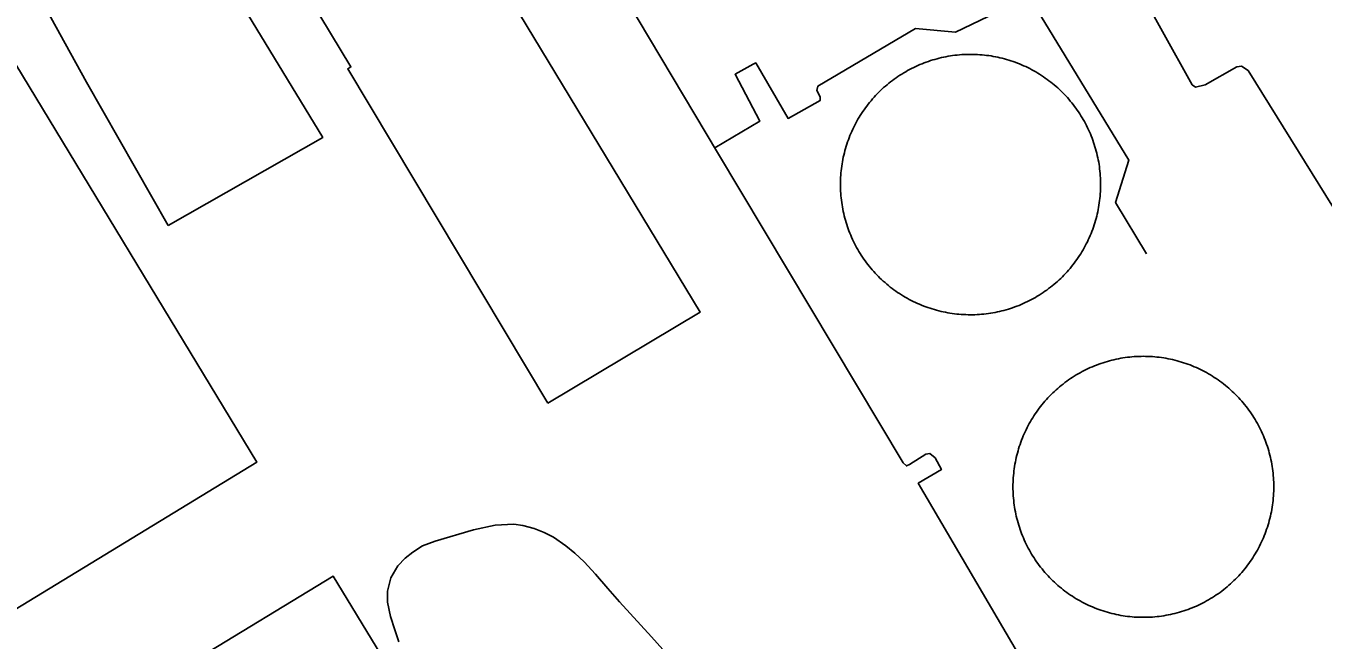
# Model space of a CAD drawing. Extents: x 3651524 to 3689615, y 505651 to 531377.
# Drawn here: x 3681238 to 3681832, y 515503 to 515785 of the extents above; entities that cross this region are included whole.
import ezdxf

# ---------------------------------------------------------------- set-up
doc = ezdxf.new("R2010")
doc.units = 0
for name, color, linetype in [('V-BLDG-OTLN', 7, 'Continuous'), ('V-DOMW-TANK', 7, 'Continuous'), ('V-SITE-VEGE', 7, 'Continuous'), ('V-UTIL-LINE', 7, 'Continuous')]:
    doc.layers.add(name, color=color, linetype=linetype)

msp = doc.modelspace()

# ---------------------------------------------------------------- linework, layer by layer
at = {"layer": 'V-BLDG-OTLN'}
for points in [[(3681476.888, 515611.653), (3681385.105, 515764.934), (3681386.542, 515765.798), (3681335.054, 515851.148), (3681403.172, 515892.311), (3681453.709, 515806.825), (3681546.768, 515653.494)], [(3681302.697, 515693.137), (3681265.35, 515758.82), (3681265.336, 515758.812), (3681241.696, 515801.826), (3681251.329, 515806.854), (3681248.749, 515811.468), (3681292.984, 515837.689), (3681294.888, 515834.295), (3681307.234, 515841.904), (3681333.182, 515799.975), (3681373.665, 515733.487)], [(3681223.518, 515782), (3681343.473, 515584.705), (3681216.376, 515507.426), (3681096.419, 515704.722)], [(3681249.75, 515454.215), (3681378.361, 515532.518), (3681470.062, 515381.9), (3681341.45, 515303.599)]]:
    msp.add_lwpolyline(points, close=True, dxfattribs=at)
at = {"layer": 'V-DOMW-TANK'}
for points in [[(3681632.399, 515757.645), (3681633.204, 515758.306), (3681634.019, 515758.953), (3681634.846, 515759.584), (3681635.684, 515760.203), (3681636.534, 515760.805), (3681637.392, 515761.395), (3681638.26, 515761.966), (3681639.141, 515762.525), (3681640.028, 515763.068), (3681640.927, 515763.594), (3681641.834, 515764.104), (3681642.749, 515764.6), (3681643.673, 515765.079), (3681644.605, 515765.542), (3681645.545, 515765.988), (3681646.493, 515766.418), (3681647.449, 515766.832), (3681648.412, 515767.229), (3681649.381, 515767.608), (3681650.356, 515767.969), (3681651.339, 515768.317), (3681652.326, 515768.647), (3681653.319, 515768.958), (3681654.318, 515769.251), (3681655.322, 515769.527), (3681656.33, 515769.787), (3681657.343, 515770.027), (3681658.359, 515770.252), (3681659.379, 515770.457), (3681660.403, 515770.645), (3681661.431, 515770.815), (3681662.461, 515770.967), (3681663.494, 515771.1), (3681664.528, 515771.217), (3681665.564, 515771.315), (3681666.602, 515771.395), (3681667.641, 515771.456), (3681668.681, 515771.502), (3681669.721, 515771.526), (3681670.762, 515771.534), (3681671.804, 515771.522), (3681672.845, 515771.493), (3681673.885, 515771.446), (3681674.923, 515771.381), (3681675.96, 515771.299), (3681676.996, 515771.196), (3681678.03, 515771.078), (3681679.062, 515770.938), (3681680.093, 515770.783), (3681681.119, 515770.611), (3681682.141, 515770.418), (3681683.16, 515770.209), (3681684.176, 515769.982), (3681685.19, 515769.736), (3681686.196, 515769.474), (3681687.199, 515769.195), (3681688.197, 515768.896), (3681689.19, 515768.583), (3681690.175, 515768.251), (3681691.156, 515767.901), (3681692.131, 515767.535), (3681693.099, 515767.152), (3681694.06, 515766.752), (3681695.014, 515766.334), (3681695.96, 515765.902), (3681696.896, 515765.452), (3681697.83, 515764.987), (3681698.752, 515764.504), (3681699.665, 515764.006), (3681700.571, 515763.492), (3681701.468, 515762.959), (3681702.356, 515762.417), (3681703.231, 515761.855), (3681704.097, 515761.28), (3681704.955, 515760.688), (3681705.801, 515760.082), (3681706.637, 515759.461), (3681707.462, 515758.826), (3681708.275, 515758.177), (3681709.078, 515757.514), (3681709.868, 515756.836), (3681710.647, 515756.146), (3681711.413, 515755.441), (3681712.164, 515754.722), (3681712.908, 515753.991), (3681713.637, 515753.248), (3681714.352, 515752.492), (3681715.054, 515751.722), (3681715.742, 515750.942), (3681716.416, 515750.149), (3681717.077, 515749.344), (3681717.725, 515748.529), (3681718.357, 515747.702), (3681718.974, 515746.864), (3681719.578, 515746.016), (3681720.166, 515745.156), (3681720.739, 515744.288), (3681721.296, 515743.409), (3681721.839, 515742.52), (3681722.363, 515741.621)], [(3681611.902, 515701.632), (3681611.732, 515702.658), (3681611.583, 515703.688), (3681611.448, 515704.722), (3681611.331, 515705.755), (3681611.233, 515706.791), (3681611.153, 515707.829), (3681611.091, 515708.87), (3681611.048, 515709.908), (3681611.022, 515710.95), (3681611.016, 515711.991), (3681611.026, 515713.031), (3681611.054, 515714.072), (3681611.102, 515715.112), (3681611.167, 515716.15), (3681611.251, 515717.189), (3681611.351, 515718.225), (3681611.472, 515719.259), (3681611.609, 515720.291), (3681611.765, 515721.319), (3681611.937, 515722.343), (3681612.13, 515723.369), (3681612.341, 515724.389), (3681612.564, 515725.405), (3681612.812, 515726.417), (3681613.074, 515727.424), (3681613.354, 515728.43), (3681613.651, 515729.425), (3681613.965, 515730.417), (3681614.299, 515731.404), (3681614.647, 515732.385), (3681615.013, 515733.36), (3681615.396, 515734.326), (3681615.796, 515735.289), (3681616.213, 515736.243), (3681616.648, 515737.189), (3681617.096, 515738.127), (3681617.563, 515739.057), (3681618.044, 515739.981), (3681618.544, 515740.892), (3681619.058, 515741.799), (3681619.586, 515742.696), (3681620.133, 515743.583), (3681620.692, 515744.46), (3681621.27, 515745.326), (3681621.86, 515746.184), (3681622.464, 515747.03), (3681623.086, 515747.866), (3681623.721, 515748.691), (3681624.373, 515749.504), (3681625.036, 515750.307), (3681625.712, 515751.097), (3681626.404, 515751.876), (3681627.109, 515752.641), (3681627.826, 515753.395), (3681628.557, 515754.137), (3681629.3, 515754.866), (3681630.058, 515755.58), (3681630.826, 515756.283), (3681631.606, 515756.971), (3681632.399, 515757.645)], [(3681722.363, 515741.621), (3681722.877, 515740.716), (3681723.371, 515739.801), (3681723.85, 515738.875), (3681724.313, 515737.943), (3681724.759, 515737.003), (3681725.19, 515736.055), (3681725.603, 515735.098), (3681726.001, 515734.138), (3681726.379, 515733.167), (3681726.744, 515732.192), (3681727.088, 515731.209), (3681727.418, 515730.222), (3681727.729, 515729.229), (3681728.022, 515728.229), (3681728.3, 515727.226), (3681728.558, 515726.218), (3681728.8, 515725.206), (3681729.023, 515724.189), (3681729.228, 515723.169), (3681729.417, 515722.145), (3681729.587, 515721.117), (3681729.738, 515720.089), (3681729.873, 515719.056), (3681729.99, 515718.02), (3681730.086, 515716.984), (3681730.166, 515715.947), (3681730.23, 515714.907), (3681730.273, 515713.867), (3681730.295, 515712.826), (3681730.305, 515711.786), (3681730.295, 515710.744), (3681730.264, 515709.705), (3681730.217, 515708.665), (3681730.152, 515707.624), (3681730.07, 515706.588), (3681729.968, 515705.552), (3681729.851, 515704.518), (3681729.709, 515703.485), (3681729.554, 515702.457), (3681729.382, 515701.429), (3681729.189, 515700.407), (3681728.98, 515699.387), (3681728.753, 515698.372), (3681728.509, 515697.36), (3681728.247, 515696.352), (3681727.967, 515695.349), (3681727.67, 515694.351), (3681727.354, 515693.358), (3681727.022, 515692.373), (3681726.672, 515691.39), (3681726.308, 515690.417), (3681725.923, 515689.45), (3681725.523, 515688.488), (3681725.11, 515687.536), (3681724.673, 515686.587), (3681724.223, 515685.649), (3681723.758, 515684.718), (3681723.275, 515683.796), (3681722.777, 515682.883), (3681722.263, 515681.977), (3681721.733, 515681.08), (3681721.188, 515680.193), (3681720.627, 515679.317), (3681720.051, 515678.451), (3681719.459, 515677.593), (3681718.853, 515676.747), (3681718.232, 515675.911), (3681717.598, 515675.086), (3681716.948, 515674.273), (3681716.285, 515673.468), (3681715.607, 515672.679), (3681714.917, 515671.901), (3681714.212, 515671.135), (3681713.493, 515670.382), (3681712.76, 515669.64), (3681712.019, 515668.911), (3681711.263, 515668.196), (3681710.497, 515667.494), (3681709.713, 515666.806), (3681708.92, 515666.132), (3681708.115, 515665.47), (3681707.3, 515664.823), (3681706.473, 515664.192), (3681705.633, 515663.574), (3681704.787, 515662.97), (3681703.927, 515662.382), (3681703.059, 515661.811), (3681702.18, 515661.252), (3681701.291, 515660.709), (3681700.394, 515660.182), (3681699.487, 515659.67), (3681698.572, 515659.177), (3681697.646, 515658.698), (3681696.714, 515658.235), (3681695.774, 515657.788), (3681694.826, 515657.358), (3681693.872, 515656.945), (3681692.909, 515656.547), (3681691.938, 515656.168), (3681690.961, 515655.804)], [(3681690.961, 515655.804), (3681689.982, 515655.46), (3681688.993, 515655.128), (3681688, 515654.819), (3681687.003, 515654.526), (3681685.999, 515654.249), (3681684.989, 515653.989), (3681683.978, 515653.748), (3681682.96, 515653.524), (3681681.94, 515653.32), (3681680.916, 515653.133), (3681679.89, 515652.961), (3681678.86, 515652.81), (3681677.827, 515652.675), (3681676.793, 515652.558), (3681675.757, 515652.462), (3681674.719, 515652.382), (3681673.678, 515652.318), (3681672.64, 515652.275), (3681671.6, 515652.251), (3681670.557, 515652.242), (3681669.517, 515652.253), (3681668.476, 515652.283), (3681667.436, 515652.33), (3681666.398, 515652.396), (3681665.359, 515652.478), (3681664.323, 515652.58), (3681663.289, 515652.699), (3681662.257, 515652.838), (3681661.228, 515652.994), (3681660.202, 515653.166), (3681659.178, 515653.359), (3681658.158, 515653.567), (3681657.143, 515653.795), (3681656.131, 515654.038), (3681655.123, 515654.301), (3681654.122, 515654.581), (3681653.122, 515654.878), (3681652.131, 515655.194), (3681651.144, 515655.525), (3681650.163, 515655.873), (3681649.19, 515656.24), (3681648.222, 515656.625), (3681647.261, 515657.024), (3681646.307, 515657.44), (3681645.361, 515657.874), (3681644.421, 515658.325), (3681643.491, 515658.79), (3681642.567, 515659.273), (3681641.654, 515659.771), (3681640.748, 515660.285), (3681639.853, 515660.815), (3681638.967, 515661.36), (3681638.088, 515661.921), (3681637.222, 515662.497), (3681636.366, 515663.089), (3681635.518, 515663.695), (3681634.682, 515664.315), (3681633.859, 515664.95), (3681633.044, 515665.599), (3681632.243, 515666.263), (3681631.453, 515666.941), (3681630.674, 515667.631), (3681629.906, 515668.336), (3681629.153, 515669.054), (3681628.411, 515669.786), (3681627.682, 515670.529), (3681626.969, 515671.285), (3681626.267, 515672.055), (3681625.579, 515672.835), (3681624.903, 515673.628), (3681624.244, 515674.432), (3681623.596, 515675.248), (3681622.964, 515676.075), (3681622.345, 515676.913), (3681621.743, 515677.76), (3681621.155, 515678.621), (3681620.582, 515679.489), (3681620.025, 515680.368), (3681619.482, 515681.256), (3681618.956, 515682.153), (3681618.444, 515683.061), (3681617.948, 515683.976), (3681617.469, 515684.902), (3681617.006, 515685.834), (3681616.56, 515686.774), (3681616.129, 515687.722), (3681615.716, 515688.676), (3681615.32, 515689.639), (3681614.94, 515690.61), (3681614.577, 515691.584), (3681614.231, 515692.565), (3681613.903, 515693.555), (3681613.592, 515694.548), (3681613.297, 515695.545), (3681613.021, 515696.549), (3681612.763, 515697.558), (3681612.521, 515698.57), (3681612.296, 515699.588), (3681612.091, 515700.608), (3681611.902, 515701.632)], [(3681718.206, 515624.093), (3681719.097, 515624.637), (3681719.994, 515625.168), (3681720.905, 515625.682), (3681721.821, 515626.182), (3681722.744, 515626.663), (3681723.678, 515627.13), (3681724.62, 515627.578), (3681725.57, 515628.013), (3681726.527, 515628.428), (3681727.491, 515628.83), (3681728.462, 515629.211), (3681729.439, 515629.577), (3681730.422, 515629.925), (3681731.411, 515630.257), (3681732.407, 515630.57), (3681733.406, 515630.867), (3681734.414, 515631.148), (3681735.423, 515631.408), (3681736.437, 515631.654), (3681737.455, 515631.879), (3681738.479, 515632.088), (3681739.505, 515632.278), (3681740.533, 515632.451), (3681741.565, 515632.606), (3681742.6, 515632.741), (3681743.636, 515632.86), (3681744.676, 515632.96), (3681745.713, 515633.042), (3681746.759, 515633.108), (3681747.799, 515633.153), (3681748.842, 515633.18), (3681749.886, 515633.19), (3681750.929, 515633.18), (3681751.973, 515633.155), (3681753.016, 515633.11), (3681754.056, 515633.046), (3681755.096, 515632.965), (3681756.137, 515632.866), (3681757.173, 515632.747), (3681758.207, 515632.612), (3681759.24, 515632.459), (3681760.27, 515632.289), (3681761.296, 515632.096), (3681762.318, 515631.889), (3681763.336, 515631.664), (3681764.353, 515631.42), (3681765.361, 515631.16), (3681766.367, 515630.882), (3681767.368, 515630.585), (3681768.363, 515630.271), (3681769.353, 515629.942), (3681770.336, 515629.594), (3681771.315, 515629.229), (3681772.285, 515628.846), (3681773.25, 515628.447), (3681774.206, 515628.031), (3681775.157, 515627.599), (3681776.099, 515627.15), (3681777.033, 515626.685), (3681777.958, 515626.202), (3681778.876, 515625.706), (3681779.783, 515625.192), (3681780.682, 515624.664), (3681781.573, 515624.119), (3681782.452, 515623.558), (3681783.324, 515622.985), (3681784.184, 515622.393), (3681785.034, 515621.787), (3681785.872, 515621.166), (3681786.701, 515620.531), (3681787.518, 515619.88), (3681788.323, 515619.218), (3681789.118, 515618.538), (3681789.898, 515617.85), (3681790.668, 515617.146), (3681791.426, 515616.427), (3681792.169, 515615.696), (3681792.903, 515614.952), (3681793.619, 515614.195), (3681794.326, 515613.427), (3681795.018, 515612.644), (3681795.696, 515611.852), (3681796.36, 515611.047), (3681797.009, 515610.23), (3681797.646, 515609.402), (3681798.266, 515608.565), (3681798.872, 515607.717), (3681799.464, 515606.855), (3681800.04, 515605.986), (3681800.601, 515605.106), (3681801.146, 515604.217), (3681801.676, 515603.318), (3681802.19, 515602.408), (3681802.688, 515601.493), (3681803.171, 515600.567), (3681803.636, 515599.635), (3681804.087, 515598.691), (3681804.519, 515597.743), (3681804.939, 515596.785), (3681805.336, 515595.822)], [(3681690.156, 515571.289), (3681690.13, 515572.334), (3681690.12, 515573.376), (3681690.13, 515574.42), (3681690.156, 515575.463), (3681690.201, 515576.505), (3681690.265, 515577.548), (3681690.345, 515578.588), (3681690.445, 515579.626), (3681690.562, 515580.663), (3681690.699, 515581.697), (3681690.853, 515582.729), (3681691.025, 515583.759), (3681691.213, 515584.785), (3681691.422, 515585.807), (3681691.647, 515586.827), (3681691.891, 515587.841), (3681692.151, 515588.853), (3681692.43, 515589.858), (3681692.727, 515590.858), (3681693.04, 515591.853), (3681693.37, 515592.844), (3681693.718, 515593.827), (3681694.082, 515594.804), (3681694.465, 515595.777), (3681694.865, 515596.74), (3681695.281, 515597.698), (3681695.713, 515598.646), (3681696.161, 515599.588), (3681696.626, 515600.524), (3681697.105, 515601.45), (3681697.605, 515602.365), (3681698.119, 515603.275), (3681698.647, 515604.174), (3681699.192, 515605.065), (3681699.753, 515605.945), (3681700.329, 515606.816), (3681700.919, 515607.676), (3681701.525, 515608.526), (3681702.147, 515609.363), (3681702.78, 515610.193), (3681703.43, 515611.008), (3681704.093, 515611.815), (3681704.769, 515612.607), (3681705.461, 515613.39), (3681706.166, 515614.16), (3681706.885, 515614.918), (3681707.616, 515615.661), (3681708.359, 515616.394), (3681709.117, 515617.111), (3681709.885, 515617.818), (3681710.667, 515618.512), (3681711.46, 515619.188), (3681712.265, 515619.853), (3681713.082, 515620.5), (3681713.909, 515621.137), (3681714.747, 515621.758), (3681715.597, 515622.364), (3681716.457, 515622.956), (3681717.327, 515623.531), (3681718.206, 515624.093)], [(3681805.336, 515595.822), (3681805.719, 515594.851), (3681806.083, 515593.872), (3681806.434, 515592.889), (3681806.765, 515591.9), (3681807.079, 515590.905), (3681807.376, 515589.905), (3681807.654, 515588.9), (3681807.916, 515587.89), (3681808.16, 515586.874), (3681808.387, 515585.854), (3681808.594, 515584.832), (3681808.783, 515583.808), (3681808.959, 515582.778), (3681809.11, 515581.746), (3681809.25, 515580.712), (3681809.368, 515579.676), (3681809.469, 515578.637), (3681809.551, 515577.595), (3681809.614, 515576.554), (3681809.661, 515575.512), (3681809.688, 515574.47), (3681809.698, 515573.425), (3681809.69, 515572.383), (3681809.661, 515571.338), (3681809.616, 515570.296), (3681809.555, 515569.255), (3681809.473, 515568.215), (3681809.373, 515567.177), (3681809.256, 515566.138), (3681809.119, 515565.104), (3681808.965, 515564.072), (3681808.793, 515563.042), (3681808.607, 515562.016), (3681808.396, 515560.994), (3681808.17, 515559.976), (3681807.927, 515558.96), (3681807.667, 515557.95), (3681807.388, 515556.945), (3681807.093, 515555.943), (3681806.778, 515554.948), (3681806.448, 515553.959), (3681806.102, 515552.974), (3681805.735, 515551.997), (3681805.352, 515551.024), (3681804.953, 515550.062), (3681804.537, 515549.105), (3681804.105, 515548.155), (3681803.657, 515547.213), (3681803.192, 515546.279), (3681802.71, 515545.353), (3681802.213, 515544.434), (3681801.699, 515543.526), (3681801.17, 515542.627), (3681800.626, 515541.738), (3681800.064, 515540.856), (3681799.489, 515539.987), (3681798.899, 515539.129), (3681798.293, 515538.277), (3681797.672, 515537.438), (3681797.037, 515536.61), (3681796.388, 515535.793), (3681795.725, 515534.988), (3681795.047, 515534.194), (3681794.357, 515533.411), (3681793.652, 515532.643), (3681792.933, 515531.886), (3681792.202, 515531.14), (3681791.457, 515530.409), (3681790.701, 515529.69), (3681789.933, 515528.986), (3681789.151, 515528.293), (3681788.356, 515527.615), (3681787.551, 515526.952), (3681786.736, 515526.301), (3681785.909, 515525.666), (3681785.071, 515525.045), (3681784.221, 515524.439), (3681783.361, 515523.847), (3681782.491, 515523.27), (3681781.612, 515522.71), (3681780.725, 515522.164), (3681779.824, 515521.633), (3681778.915, 515521.119), (3681777.999, 515520.622), (3681777.074, 515520.138), (3681776.14, 515519.673), (3681775.198, 515519.223), (3681774.247, 515518.789), (3681773.291, 515518.375), (3681772.328, 515517.973), (3681771.358, 515517.59), (3681770.379, 515517.226), (3681769.396, 515516.876), (3681768.408, 515516.546), (3681767.411, 515516.231), (3681766.412, 515515.934), (3681765.406, 515515.655), (3681764.394, 515515.393), (3681763.381, 515515.149), (3681762.363, 515514.924)], [(3681762.363, 515514.924), (3681761.339, 515514.715), (3681760.313, 515514.527), (3681759.285, 515514.351), (3681758.252, 515514.199), (3681757.218, 515514.06), (3681756.18, 515513.941), (3681755.144, 515513.839), (3681754.103, 515513.759), (3681753.061, 515513.695), (3681752.018, 515513.648), (3681750.976, 515513.621), (3681749.931, 515513.611), (3681748.889, 515513.619), (3681747.845, 515513.646), (3681746.802, 515513.689), (3681745.762, 515513.755), (3681744.721, 515513.837), (3681743.681, 515513.937), (3681742.645, 515514.054), (3681741.61, 515514.191), (3681740.578, 515514.344), (3681739.55, 515514.516), (3681738.522, 515514.703), (3681737.5, 515514.912), (3681736.482, 515515.139), (3681735.466, 515515.381), (3681734.457, 515515.643), (3681733.451, 515515.921), (3681732.45, 515516.216), (3681731.454, 515516.53), (3681730.465, 515516.861), (3681729.482, 515517.208), (3681728.503, 515517.574), (3681727.532, 515517.953), (3681726.568, 515518.354), (3681725.611, 515518.77), (3681724.659, 515519.202), (3681723.719, 515519.651), (3681722.785, 515520.118), (3681721.859, 515520.599), (3681720.942, 515521.097), (3681720.035, 515521.609), (3681719.136, 515522.139), (3681718.245, 515522.684), (3681717.364, 515523.243), (3681716.494, 515523.818), (3681715.634, 515524.41), (3681714.784, 515525.017), (3681713.946, 515525.637), (3681713.117, 515526.272), (3681712.299, 515526.921), (3681711.495, 515527.585), (3681710.702, 515528.261), (3681709.92, 515528.953), (3681709.15, 515529.657), (3681708.392, 515530.374), (3681707.648, 515531.107), (3681706.915, 515531.853), (3681706.198, 515532.606), (3681705.492, 515533.376), (3681704.802, 515534.157), (3681704.122, 515534.949), (3681703.456, 515535.754), (3681702.809, 515536.571), (3681702.172, 515537.397), (3681701.552, 515538.238), (3681700.945, 515539.086), (3681700.353, 515539.946), (3681699.778, 515540.817), (3681699.217, 515541.697), (3681698.672, 515542.588), (3681698.142, 515543.485), (3681697.628, 515544.393), (3681697.13, 515545.31), (3681696.647, 515546.236), (3681696.184, 515547.17), (3681695.731, 515548.11), (3681695.299, 515549.06), (3681694.881, 515550.016), (3681694.484, 515550.981), (3681694.099, 515551.952), (3681693.734, 515552.929), (3681693.384, 515553.912), (3681693.052, 515554.901), (3681692.739, 515555.896), (3681692.442, 515556.898), (3681692.163, 515557.903), (3681691.901, 515558.913), (3681691.658, 515559.927), (3681691.43, 515560.947), (3681691.223, 515561.969), (3681691.033, 515562.995), (3681690.859, 515564.023), (3681690.705, 515565.055), (3681690.568, 515566.091), (3681690.449, 515567.128), (3681690.349, 515568.166), (3681690.267, 515569.206), (3681690.204, 515570.247), (3681690.156, 515571.289)]]:
    msp.add_lwpolyline(points, dxfattribs=at)
at = {"layer": 'V-SITE-VEGE'}
msp.add_lwpolyline([(3681408.577, 515502.39), (3681406.715, 515507.83), (3681404.721, 515514.066), (3681403.258, 515520.566), (3681403.387, 515525.608), (3681404.845, 515531.716), (3681408.024, 515537.157), (3681411.475, 515540.741), (3681414.924, 515543.53), (3681419.435, 515546.32), (3681425.139, 515548.446), (3681442.787, 515553.631), (3681452.74, 515555.892), (3681461.231, 515556.296), (3681465.345, 515555.632), (3681470.656, 515554.309), (3681475.168, 515552.454), (3681479.417, 515550.332), (3681485.125, 515546.355), (3681489.239, 515543.039), (3681493.487, 515539.06), (3681498.666, 515533.356), (3681504.374, 515526.858), (3681509.779, 515520.773), (3681524.322, 515504.621), (3681529.606, 515498.872)], dxfattribs=at)
at = {"layer": 'V-UTIL-LINE'}
for points in [[(3681664.579, 515942.094), (3681731.454, 515831.094), (3681772.238, 515757.639)], [(3681577.113, 515931.928), (3681471.086, 515866.822), (3681554.677, 515726.583), (3681639.763, 515584.443), (3681641.258, 515582.95), (3681642.616, 515583.63), (3681650.218, 515588.388), (3681651.984, 515588.658), (3681654.429, 515586.624), (3681657.284, 515581.328), (3681646.696, 515575.076), (3681712.347, 515463.21), (3681707.593, 515460.355)], [(3681697.503, 515798.091), (3681663.696, 515781.641), (3681645.363, 515783.396), (3681600.7, 515757.028), (3681600.157, 515754.991), (3681601.787, 515752.14), (3681601.652, 515750.374), (3681586.99, 515742.217), (3681572.175, 515767.604), (3681570.953, 515767.061), (3681562.673, 515762.439), (3681574.09, 515740.988), (3681553.387, 515728.747)], [(3681751.342, 515680.105), (3681737.207, 515703.727), (3681743.173, 515723.015), (3681697.503, 515798.091)], [(3681772.238, 515757.639), (3681773.868, 515756.553), (3681778.214, 515757.643), (3681792.743, 515765.8), (3681794.916, 515766.072), (3681797.906, 515764.172), (3681862.881, 515659.625), (3681911.547, 515577.89), (3681988.214, 515449.038), (3682067.468, 515316.522), (3682067.197, 515313.804), (3682033.797, 515293.009), (3682095.918, 515189.14), (3682172.997, 515059.883), (3682282.835, 514872.782), (3682401.777, 514676.86), (3682478.716, 514550.998)]]:
    msp.add_lwpolyline(points, dxfattribs=at)

doc.saveas('drawing.dxf')
